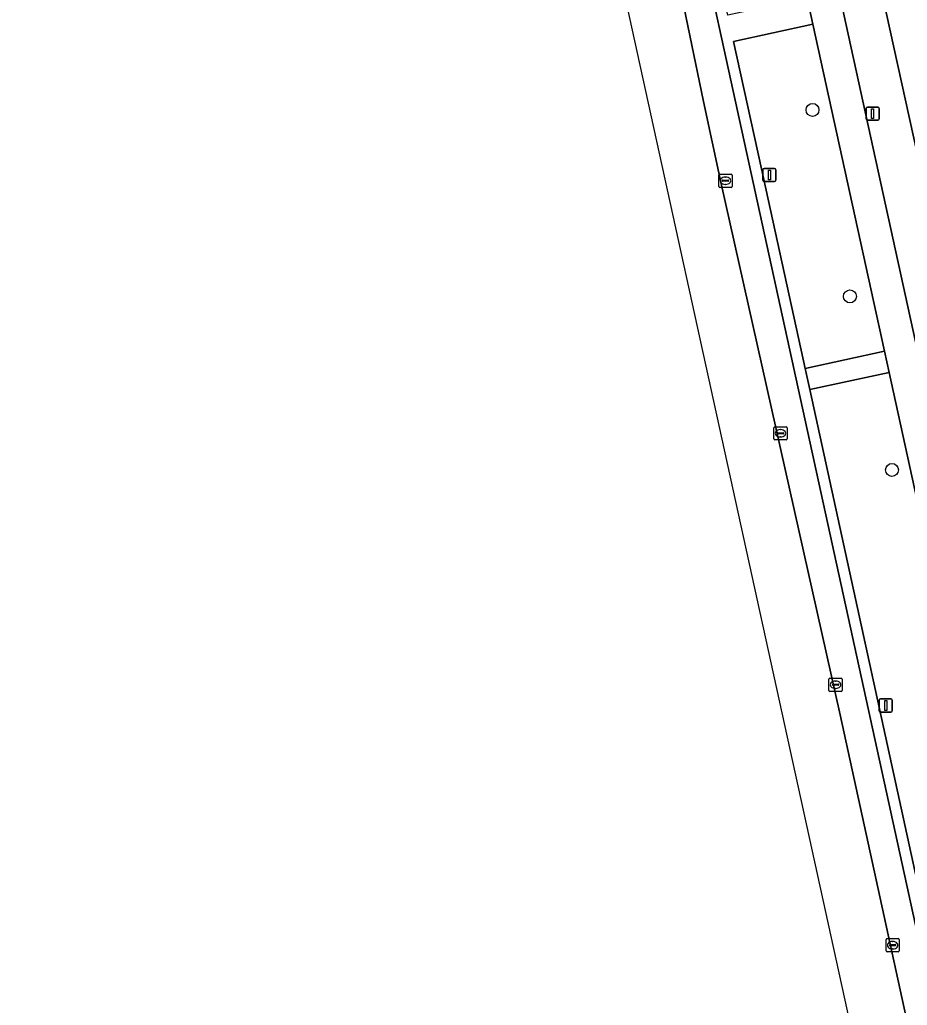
# Model space of a CAD drawing. Extents: x 160554 to 161248, y 385329 to 386506.
# Drawn here: x 160630.2 to 160697.5, y 386025.4 to 386100.2 of the extents above; entities that cross this region are included whole.
import ezdxf

# ---------------------------------------------------------------- set-up
doc = ezdxf.new("R2010")
doc.units = 0
for name, color, linetype in [('IMGEO_Berm_groen', 7, 'Continuous'), ('IMGEO_Boom', 7, 'Continuous'), ('IMGEO_Fietspad_gesloten', 7, 'Continuous'), ('IMGEO_Groenvoorziening', 7, 'Continuous'), ('IMGEO_Kolk', 7, 'Continuous'), ('IMGEO_Lichtmast', 7, 'Continuous'), ('IMGEO_Parkeervlak_open', 7, 'Continuous'), ('IMGEO_Rijbaan_lokaal_gesloten', 7, 'Continuous'), ('IMGEO_Voetpad_open', 7, 'Continuous')]:
    doc.layers.add(name, color=color, linetype=linetype)

msp = doc.modelspace()

# ---------------------------------------------------------------- linework, layer by layer
at = {"layer": 'IMGEO_Berm_groen'}
for points in [[(160690.375, 386099.851), (160684.361, 386098.534), (160686.476, 386088.868), (160689.798, 386073.732), (160695.809, 386075.043)], [(160696.16, 386073.425), (160690.152, 386072.13), (160699.818, 386027.828), (160705.869, 386029.102)]]:
    msp.add_lwpolyline(points, close=True, dxfattribs=at)
at = {"layer": 'IMGEO_Boom'}
for centre in [(160690.352, 386093.352), (160693.191, 386079.194), (160696.386, 386066.024)]:
    msp.add_circle(centre, 0.489, dxfattribs=at)
at = {"layer": 'IMGEO_Fietspad_gesloten'}
for points in [[(160685.475, 386134.246), (160684.879, 386136.929), (160682.341, 386136.704), (160684.698, 386125.828), (160685.042, 386124.2), (160689.934, 386101.865), (160690.375, 386099.851), (160695.809, 386075.043), (160696.16, 386073.425), (160705.869, 386029.102), (160706.223, 386027.475), (160714.941, 385987.315), (160715.3, 385985.704), (160725.332, 385940.095), (160725.717, 385938.492), (160730.198, 385917.932), (160731.706, 385910.91)], [(160734.335, 385910.619), (160688.379, 386120.515), (160685.475, 386134.246)]]:
    msp.add_lwpolyline(points, dxfattribs=at)
at = {"layer": 'IMGEO_Groenvoorziening'}
msp.add_lwpolyline([(160707.828, 386078.67), (160707.607, 386084.614), (160703.549, 386084.428), (160695.66, 386125.22), (160690.78, 386124.339), (160691.557, 386120.659), (160700.943, 386078.108)], dxfattribs=at)
at = {"layer": 'IMGEO_Kolk'}
for p, q in [((160683.242, 386087.548), (160683.242, 386088.4)), ((160683.317, 386088.474), (160684.169, 386088.474)), ((160683.73, 386088.254), (160683.755, 386088.254)), ((160684.243, 386088.4), (160684.243, 386087.548)), ((160683.501, 386087.968), (160683.501, 386087.98)), ((160683.939, 386087.931), (160683.541, 386087.931)), ((160683.544, 386088.017), (160683.942, 386088.017)), ((160683.753, 386087.694), (160683.728, 386087.694)), ((160683.985, 386087.98), (160683.985, 386087.968)), ((160684.169, 386087.474), (160683.317, 386087.474)), ((160687.417, 386068.378), (160687.417, 386069.23)), ((160687.492, 386069.304), (160688.344, 386069.304)), ((160687.676, 386068.798), (160687.676, 386068.81)), ((160687.719, 386068.847), (160688.117, 386068.847)), ((160687.905, 386069.084), (160687.93, 386069.084)), ((160688.16, 386068.81), (160688.16, 386068.798)), ((160688.418, 386069.23), (160688.418, 386068.378)), ((160688.344, 386068.304), (160687.492, 386068.304)), ((160688.114, 386068.761), (160687.716, 386068.761)), ((160687.928, 386068.524), (160687.903, 386068.524)), ((160691.602, 386049.29), (160691.602, 386050.142)), ((160691.677, 386050.216), (160692.529, 386050.216)), ((160692.603, 386050.142), (160692.603, 386049.29)), ((160691.861, 386049.71), (160691.861, 386049.722)), ((160692.299, 386049.673), (160691.901, 386049.673)), ((160691.904, 386049.759), (160692.302, 386049.759)), ((160692.113, 386049.436), (160692.088, 386049.436)), ((160692.09, 386049.996), (160692.115, 386049.996)), ((160692.345, 386049.722), (160692.345, 386049.71)), ((160692.529, 386049.216), (160691.677, 386049.216)), ((160695.938, 386029.52), (160695.938, 386030.372)), ((160696.013, 386030.446), (160696.865, 386030.446)), ((160696.197, 386029.94), (160696.197, 386029.952)), ((160696.635, 386029.903), (160696.237, 386029.903)), ((160696.24, 386029.989), (160696.638, 386029.989)), ((160696.426, 386030.226), (160696.451, 386030.226)), ((160696.681, 386029.952), (160696.681, 386029.94)), ((160696.939, 386030.372), (160696.939, 386029.52)), ((160696.865, 386029.446), (160696.013, 386029.446)), ((160696.449, 386029.666), (160696.424, 386029.666))]:
    msp.add_line(p, q, dxfattribs=at)
for points in [[(160683.242, 386087.548), (160683.242, 386088.4)], [(160683.317, 386088.474), (160684.169, 386088.474)], [(160684.243, 386088.4), (160684.243, 386087.548)], [(160684.169, 386087.474), (160683.317, 386087.474)], [(160687.417, 386068.378), (160687.417, 386069.23)], [(160687.492, 386069.304), (160688.344, 386069.304)], [(160688.418, 386069.23), (160688.418, 386068.378)], [(160688.344, 386068.304), (160687.492, 386068.304)], [(160691.602, 386049.29), (160691.602, 386050.142)], [(160691.677, 386050.216), (160692.529, 386050.216)], [(160692.603, 386050.142), (160692.603, 386049.29)], [(160692.529, 386049.216), (160691.677, 386049.216)], [(160695.938, 386029.52), (160695.938, 386030.372)], [(160696.013, 386030.446), (160696.865, 386030.446)], [(160696.939, 386030.372), (160696.939, 386029.52)], [(160696.865, 386029.446), (160696.013, 386029.446)]]:
    msp.add_lwpolyline(points, dxfattribs=at)
for centre, radius, start, end in [((160683.319, 386088.398), 0.0765, 91.55205, 178.44795), ((160683.319, 386088.398), 0.0765, 91.55205, 178.44795), ((160684.167, 386088.398), 0.0765, 1.55205, 88.44795), ((160684.167, 386088.398), 0.0765, 1.55205, 88.44795), ((160683.319, 386087.55), 0.0765, 181.55205, 268.44795), ((160683.319, 386087.55), 0.0765, 181.55205, 268.44795), ((160683.541, 386087.977), 0.0403, 85.87752, 175.75265), ((160683.538, 386087.967), 0.0366, 178.93798, 274.71019), ((160683.942, 386087.974), 0.043, 264.86636, 352.45326), ((160683.946, 386087.979), 0.0386, 1.73085, 96.63898), ((160684.167, 386087.55), 0.0765, 271.55205, 358.44795), ((160684.167, 386087.55), 0.0765, 271.55205, 358.44795), ((160687.494, 386069.228), 0.0765, 91.55205, 178.44795), ((160687.494, 386069.228), 0.0765, 91.55205, 178.44795), ((160687.716, 386068.807), 0.0403, 85.87752, 175.75265), ((160687.713, 386068.797), 0.0366, 178.93798, 274.71019), ((160688.117, 386068.804), 0.043, 264.86636, 352.45326), ((160688.121, 386068.809), 0.0386, 1.73085, 96.63898), ((160688.342, 386069.228), 0.0765, 1.55205, 88.44795), ((160688.342, 386069.228), 0.0765, 1.55205, 88.44795), ((160687.494, 386068.38), 0.0765, 181.55205, 268.44795), ((160687.494, 386068.38), 0.0765, 181.55205, 268.44795), ((160688.342, 386068.38), 0.0765, 271.55205, 358.44795), ((160688.342, 386068.38), 0.0765, 271.55205, 358.44795), ((160691.679, 386050.14), 0.0765, 91.55205, 178.44795), ((160691.679, 386050.14), 0.0765, 91.55205, 178.44795), ((160692.527, 386050.14), 0.0765, 1.55205, 88.44795), ((160692.527, 386050.14), 0.0765, 1.55205, 88.44795), ((160691.901, 386049.719), 0.0403, 85.87752, 175.75265), ((160691.898, 386049.709), 0.0366, 178.93798, 274.71019), ((160692.302, 386049.716), 0.043, 264.86636, 352.45326), ((160692.306, 386049.721), 0.0386, 1.73085, 96.63898), ((160691.679, 386049.292), 0.0765, 181.55205, 268.44795), ((160691.679, 386049.292), 0.0765, 181.55205, 268.44795), ((160692.527, 386049.292), 0.0765, 271.55205, 358.44795), ((160692.527, 386049.292), 0.0765, 271.55205, 358.44795), ((160696.015, 386030.37), 0.0765, 91.55205, 178.44795), ((160696.015, 386030.37), 0.0765, 91.55205, 178.44795), ((160696.237, 386029.949), 0.0403, 85.87752, 175.75265), ((160696.234, 386029.939), 0.0366, 178.93798, 274.71019), ((160696.638, 386029.946), 0.043, 264.86636, 352.45326), ((160696.642, 386029.951), 0.0386, 1.73085, 96.63898), ((160696.863, 386030.37), 0.0765, 1.55205, 88.44795), ((160696.863, 386030.37), 0.0765, 1.55205, 88.44795), ((160696.015, 386029.522), 0.0765, 181.55205, 268.44795), ((160696.015, 386029.522), 0.0765, 181.55205, 268.44795), ((160696.863, 386029.522), 0.0765, 271.55205, 358.44795), ((160696.863, 386029.522), 0.0765, 271.55205, 358.44795)]:
    msp.add_arc(centre, radius, start, end, dxfattribs=at)
for centre, major_axis, ratio, start_param, end_param in [((160683.729, 386087.974), (-0.387, 0.002), 0.722429, 4.712389, 7.853982), ((160683.754, 386087.974), (-0.39, 0.002), 0.717154, 1.570796, 4.712389), ((160687.904, 386068.804), (-0.387, 0.002), 0.722429, 4.712389, 7.853982), ((160687.929, 386068.804), (-0.39, 0.002), 0.717154, 1.570796, 4.712389), ((160692.089, 386049.716), (-0.387, 0.002), 0.722429, 4.712389, 7.853982), ((160692.114, 386049.716), (-0.39, 0.002), 0.717154, 1.570796, 4.712389), ((160696.425, 386029.946), (-0.387, 0.002), 0.722429, 4.712389, 7.853982), ((160696.45, 386029.946), (-0.39, 0.002), 0.717154, 1.570796, 4.712389)]:
    msp.add_ellipse(centre, major_axis=major_axis, ratio=ratio, start_param=start_param, end_param=end_param, dxfattribs=at)
at = {"layer": 'IMGEO_Lichtmast'}
for p, q in [((160694.422, 386092.669), (160694.422, 386093.469)), ((160694.422, 386093.469), (160694.422, 386092.669)), ((160694.522, 386093.569), (160695.312, 386093.569)), ((160695.312, 386093.569), (160694.522, 386093.569)), ((160695.412, 386093.469), (160695.412, 386092.669)), ((160695.412, 386092.669), (160695.412, 386093.469)), ((160695.312, 386092.569), (160694.522, 386092.569)), ((160694.522, 386092.569), (160695.312, 386092.569)), ((160686.587, 386088.014), (160686.587, 386088.814)), ((160686.587, 386088.814), (160686.587, 386088.014)), ((160686.687, 386088.914), (160687.477, 386088.914)), ((160687.477, 386088.914), (160686.687, 386088.914)), ((160687.577, 386088.814), (160687.577, 386088.014)), ((160687.577, 386088.014), (160687.577, 386088.814)), ((160687.477, 386087.914), (160686.687, 386087.914)), ((160686.687, 386087.914), (160687.477, 386087.914)), ((160695.52, 386048.644), (160696.31, 386048.644)), ((160696.31, 386048.644), (160695.52, 386048.644)), ((160695.42, 386047.744), (160695.42, 386048.544)), ((160695.42, 386048.544), (160695.42, 386047.744)), ((160696.41, 386048.544), (160696.41, 386047.744)), ((160696.41, 386047.744), (160696.41, 386048.544)), ((160696.31, 386047.644), (160695.52, 386047.644)), ((160695.52, 386047.644), (160696.31, 386047.644))]:
    msp.add_line(p, q, dxfattribs=at)
for points in [[(160694.842, 386093.444), (160694.992, 386093.444), (160694.992, 386092.694), (160694.842, 386092.694), (160694.842, 386093.444)], [(160687.007, 386088.789), (160687.157, 386088.789), (160687.157, 386088.039), (160687.007, 386088.039), (160687.007, 386088.789)], [(160695.84, 386048.519), (160695.99, 386048.519), (160695.99, 386047.769), (160695.84, 386047.769), (160695.84, 386048.519)]]:
    msp.add_lwpolyline(points, dxfattribs=at)
for centre, start, end in [((160694.522, 386093.469), 90, 180), ((160694.522, 386093.469), 90, 180), ((160695.312, 386093.469), 0, 90), ((160695.312, 386093.469), 360, 90), ((160694.522, 386092.669), 180, 270), ((160694.522, 386092.669), 180, 270), ((160695.312, 386092.669), 270, 0), ((160695.312, 386092.669), 270, 0), ((160686.687, 386088.814), 90, 180), ((160686.687, 386088.814), 90, 180), ((160687.477, 386088.814), 0, 90), ((160687.477, 386088.814), 360, 90), ((160686.687, 386088.014), 180, 270), ((160686.687, 386088.014), 180, 270), ((160687.477, 386088.014), 270, 0), ((160687.477, 386088.014), 270, 0), ((160695.52, 386048.544), 90, 180), ((160695.52, 386048.544), 90, 180), ((160696.31, 386048.544), 0, 90), ((160696.31, 386048.544), 360, 90), ((160695.52, 386047.744), 180, 270), ((160695.52, 386047.744), 180, 270), ((160696.31, 386047.744), 270, 0), ((160696.31, 386047.744), 270, 0)]:
    msp.add_arc(centre, 0.1, start, end, dxfattribs=at)
at = {"layer": 'IMGEO_Parkeervlak_open'}
for points in [[(160678.966, 386109.055), (160682.085, 386093.997), (160683.393, 386087.876), (160692.451, 386047.423), (160712.973, 385953.392)], [(160715.117, 385953.934), (160681.755, 386106.605)]]:
    msp.add_lwpolyline(points, dxfattribs=at)
at = {"layer": 'IMGEO_Rijbaan_lokaal_gesloten'}
for points in [[(160568.029, 386440.655), (160562.767, 386437.281), (160562.767, 386437.281), (160583.152, 386408.014), (160602.223, 386374.893), (160619.632, 386342.829), (160627.151, 386322.494), (160666.177, 386147.12), (160667.311, 386142.022), (160709.137, 385951.327), (160715.986, 385920.097)], [(160712.973, 385953.392), (160692.451, 386047.423), (160683.393, 386087.876), (160682.085, 386093.997), (160678.966, 386109.055), (160676.174, 386121.665), (160675.725, 386123.729), (160675.002, 386127.04), (160674.953, 386127.279), (160674.439, 386129.774), (160669.363, 386154.392)]]:
    msp.add_lwpolyline(points, dxfattribs=at)
at = {"layer": 'IMGEO_Voetpad_open'}
for points in [[(160711.803, 386029.046), (160711.783, 386029.121), (160711.428, 386030.438), (160711.403, 386030.553), (160702.894, 386069.817), (160702.888, 386069.837), (160700.943, 386078.108), (160691.557, 386120.659), (160690.78, 386124.339), (160688.391, 386135.654), (160688.142, 386136.774), (160684.879, 386136.929), (160685.475, 386134.246), (160688.379, 386120.515), (160734.335, 385910.619)], [(160686.476, 386088.868), (160684.361, 386098.534), (160690.375, 386099.851), (160689.934, 386101.865), (160683.921, 386100.548), (160682.568, 386106.731), (160681.755, 386106.605), (160715.117, 385953.934)], [(160715.906, 385954.156), (160709.32, 385984.406), (160708.982, 385986.002), (160700.201, 386026.224), (160699.818, 386027.828), (160690.152, 386072.13), (160689.798, 386073.732), (160686.476, 386088.868)]]:
    msp.add_lwpolyline(points, dxfattribs=at)
msp.add_lwpolyline([(160695.809, 386075.043), (160689.798, 386073.732), (160690.152, 386072.13), (160696.16, 386073.425)], close=True, dxfattribs=at)

doc.saveas('drawing.dxf')
